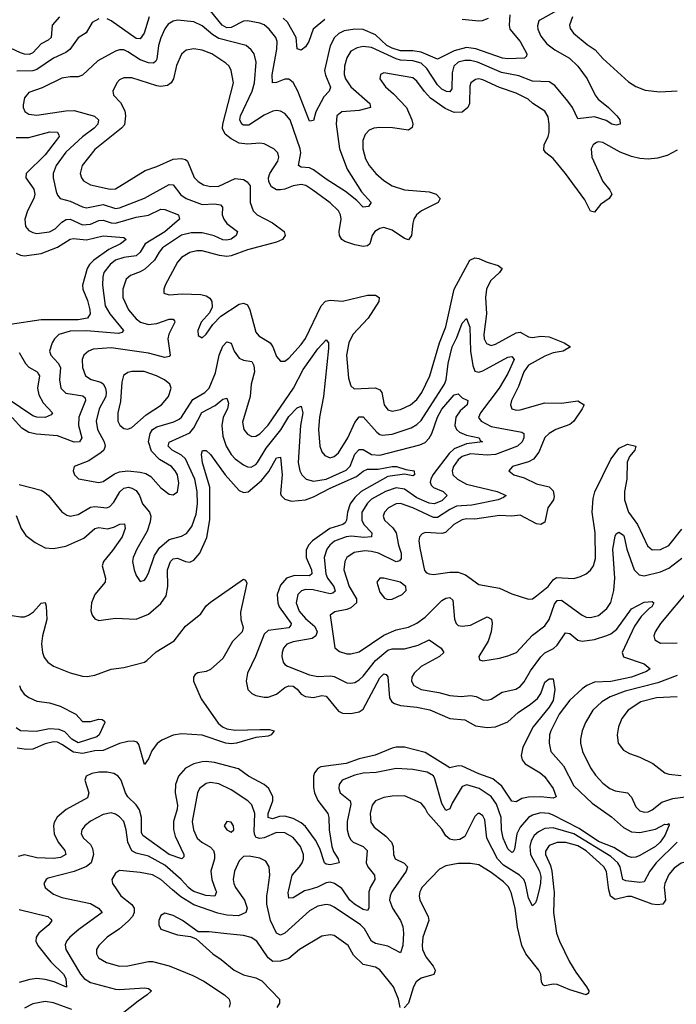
# Model space of a CAD drawing. Header units: inches. Extents: x 1843162 to 1959474, y 907081 to 1016326.
# Tile 556 of 656: x 1941106 to 1944286, y 949445 to 954216. Entities that reach past the tile are written whole.
import ezdxf

# ---------------------------------------------------------------- set-up
doc = ezdxf.new("R2010")
doc.units = ezdxf.units.IN
doc.header["$MEASUREMENT"] = 0
doc.layers.add('B9944', color=7, linetype='Continuous')
doc.layers.add('B9945', color=7, linetype='Continuous')

msp = doc.modelspace()

# ---------------------------------------------------------------- linework, layer by layer
at = {"layer": 'B9944', "color": 5}
for points, elevation in [([(1941242.6, 950000), (1941270, 949977.6), (1941310, 949963), (1941450, 949932.7), (1941488.1, 949910), (1941506, 949890), (1941392.7, 949807.3), (1941349.3, 949770), (1941333.4, 949750), (1941327.3, 949732.7), (1941329.5, 949710), (1941401.5, 949590), (1941419.4, 949570), (1941450, 949550.1), (1941570, 949518.4), (1941590, 949516), (1941710, 949524.6), (1941730, 949521.6), (1941744.9, 949510), (1941724.4, 949490), (1941679.6, 949460.4), (1941601.9, 949398.1)], 540), ([(1941576.2, 950000), (1941596.9, 949970), (1941650, 949927.8), (1941660.1, 949910), (1941661.2, 949890), (1941652.4, 949870), (1941631.8, 949848.2), (1941589.4, 949810.6), (1941530.2, 949770), (1941489.1, 949730), (1941479.1, 949710), (1941478, 949690), (1941487.9, 949670), (1941527.2, 949647.2), (1941590, 949629.5), (1941630, 949630.8), (1941730, 949652.7), (1941750, 949652.7), (1941830.9, 949630.9), (1941944.6, 949584.6), (1941997.5, 949557.5), (1942097.6, 949490), (1942120.3, 949470), (1942126, 949450), (1942121.1, 949430)], 560), ([(1942158.9, 950000), (1942194.8, 949950), (1942208.7, 949910), (1942202, 949890), (1942166.7, 949873.3), (1942110, 949876.8), (1942066.5, 949886.5), (1941950, 949926.3), (1941886.1, 949966.1), (1941846.9, 950000)], 560), ([(1942055.2, 950000), (1942058.8, 949990), (1942051.9, 949968.1), (1942007.6, 949972.4), (1941950, 949990.6), (1941937.5, 950000)], 540), ([(1942915.7, 950000), (1942908.8, 949990), (1942899.8, 949970), (1942897.2, 949950), (1942912, 949910), (1942950.2, 949850), (1942962.4, 949822.4), (1942965.4, 949790), (1942962.1, 949730), (1942950, 949694.7), (1942890, 949726.4), (1942830, 949738.7), (1942810, 949749.9), (1942775.9, 949810), (1942756.7, 949830), (1942630, 949915.2), (1942610, 949925), (1942590, 949928.5), (1942550, 949920.5), (1942510, 949898.1), (1942390, 949789.1), (1942370, 949779.4), (1942350, 949788.9), (1942320.6, 949850), (1942303.2, 949930), (1942303.9, 949970), (1942308, 950000)], 560), ([(1942507.1, 950000), (1942486, 949994), (1942430, 949960.2), (1942410, 949958.7), (1942407.2, 949987.2), (1942410.2, 950000)], 540), ([(1942800, 950000), (1942796.9, 949990), (1942797.4, 949910), (1942790, 949899.8), (1942770, 949904.1), (1942727.2, 949930), (1942705.8, 949950), (1942671, 950000)], 540), ([(1943049, 950000), (1943044, 949990), (1943040.9, 949970), (1943044.8, 949950), (1943084.2, 949870), (1943087.8, 949850), (1943059.3, 949770), (1943055.3, 949730), (1943057.8, 949710), (1943074, 949674), (1943109.3, 949630), (1943118.6, 949610), (1943117.6, 949602.4), (1943111.6, 949588.4), (1943050, 949571.9), (1943026, 949554), (1943013.6, 949530), (1942990, 949449.6), (1942968.2, 949428.2)], 580), ([(1943693, 950000), (1943694.1, 949990), (1943692, 949890), (1943705.8, 949790), (1943720.6, 949750), (1943769.6, 949650), (1943799.8, 949599.8), (1943851.9, 949530), (1943863.1, 949510), (1943861.4, 949498.6), (1943849.3, 949490), (1943770, 949514.2), (1943710, 949540.2), (1943690, 949542.7), (1943650, 949534), (1943639.7, 949539.7), (1943633.4, 949553.4), (1943630.7, 949590.7), (1943620.2, 949610), (1943556.9, 949690), (1943537.5, 949730), (1943517.9, 949817.9), (1943505.8, 949910), (1943486.7, 949986.7), (1943480.2, 950000)], 580), ([(1943621.6, 950000), (1943610, 949949.3), (1943604.1, 949935.9), (1943590, 949922), (1943570, 949958.9), (1943562.3, 950000)], 560), ([(1944229, 950000), (1944233.9, 949950), (1944220.3, 949930), (1944193.3, 949926.7), (1944170, 949930.3), (1944070, 949967), (1944050, 949966.9), (1943990, 949951.9), (1943967.9, 949967.9), (1943960.1, 950000)], 580), ([(1941104.1, 949904.1), (1941242, 949870), (1941257.5, 949857.5), (1941262.6, 949850), (1941246.7, 949830), (1941199.3, 949790), (1941186.8, 949770), (1941185.2, 949750), (1941193.7, 949730), (1941256.6, 949650), (1941319.2, 949590), (1941330.1, 949569.9), (1941332.6, 949527.4), (1941273.5, 949553.5), (1941230, 949564.5), (1941190, 949568.9), (1941154.7, 949565.3), (1941103.9, 949550)], 520), ([(1942949.8, 949429.8), (1942940.2, 949470), (1942916.1, 949530), (1942850, 949612.4), (1942830, 949624.7), (1942770, 949637.8), (1942723.4, 949683.4), (1942697.6, 949730), (1942630, 949778.5), (1942610, 949782), (1942570, 949774.2), (1942462, 949710), (1942410, 949667), (1942370, 949653.6), (1942332, 949652), (1942310, 949669.8), (1942254.6, 949750), (1942228, 949768), (1942190, 949777.6), (1942110, 949786.7), (1942024.2, 949795.8), (1941970, 949796.2), (1941895.1, 949850), (1941850, 949874.5), (1941810, 949885.6), (1941790, 949875.1), (1941780.3, 949850), (1941779.5, 949830), (1941790, 949808.7), (1941870, 949781.1), (1941933.2, 949773.2), (1941961.7, 949761.7), (1942041.3, 949690), (1942082.4, 949662.4), (1942145.3, 949610), (1942190, 949587.5), (1942250, 949572.2), (1942278.3, 949558.4), (1942365.4, 949470), (1942365.2, 949450), (1942351.6, 949428.4)], 580), ([(1941359.2, 949419.2), (1941270, 949451.6), (1941230, 949457.8), (1941170, 949447.2), (1941130, 949426.1)], 540)]:
    msp.add_lwpolyline(points, dxfattribs=dict(at, elevation=elevation))
at = {"layer": 'B9945', "color": 5}
for points, elevation in [([(1943710, 954260.5), (1943626, 954214), (1943621, 954210), (1943614.6, 954185.4), (1943615.9, 954170), (1943630, 954136.1), (1943659.4, 954099.4), (1943698, 954070), (1943769.7, 954029.7), (1943810.2, 953990), (1943855, 953930), (1943893.8, 953850), (1943907.8, 953830), (1943957.6, 953790), (1943998, 953750), (1944012.7, 953730), (1944014, 953710), (1943995.1, 953704.9), (1943974, 953710), (1943946.9, 953726.9), (1943890, 953745.8), (1943810, 953736), (1943783.7, 953790), (1943761.8, 953821.8), (1943697.4, 953897.4), (1943670, 953914.1), (1943590, 953918.4), (1943524.1, 953944.1), (1943439.2, 953959.2), (1943323.1, 954010), (1943290, 954017.7), (1943261.9, 954018.1), (1943229.5, 954010.5), (1943208.7, 953991.3), (1943200.9, 953959.1), (1943198.5, 953881.5), (1943190, 953865.7), (1943172.9, 953867.1), (1943150, 953879.7), (1943130, 953899.6), (1943078.6, 953978.6), (1943050, 954005.1), (1943010, 954017.2), (1942950, 954020.4), (1942930, 954026), (1942810, 954081.6), (1942770, 954085.9), (1942740.1, 954079.9), (1942710, 954062.9), (1942690, 954031.1), (1942679, 953990), (1942677.5, 953950), (1942683.8, 953930), (1942710, 953890.9), (1942801.8, 953810), (1942805.7, 953790), (1942750, 953775.6), (1942665.7, 953770), (1942643, 953750), (1942638.3, 953710), (1942655.7, 953590), (1942691.8, 953491.8), (1942761.6, 953381.6), (1942808.4, 953330), (1942795.5, 953310), (1942770, 953307.4), (1942739.2, 953339.2), (1942683.7, 953383.7), (1942590, 953442.9), (1942530, 953489), (1942510, 953497.3), (1942470, 953502), (1942456.1, 953510), (1942467.8, 953570), (1942465.5, 953590), (1942416.4, 953730), (1942390, 953760.8), (1942370, 953772.8), (1942350, 953775.7), (1942332.3, 953772.3), (1942290, 953753.3), (1942215.6, 953704.4), (1942190, 953704.7), (1942182.3, 953710), (1942173.3, 953730), (1942176.2, 953750), (1942231.9, 953870), (1942243.3, 953910), (1942252, 954010), (1942241.3, 954050), (1942228, 954070), (1942203.1, 954090), (1942070, 954124.5), (1942041.8, 954141.8), (1941990, 954185.3), (1941950, 954204.7), (1941870, 954213.4), (1941850, 954209.1), (1941826, 954194), (1941808.9, 954171.1), (1941790, 954128.3), (1941778.2, 954090), (1941770, 954025.1), (1941765.8, 954014.2), (1941754.3, 954005.7), (1941730, 954007.6), (1941690, 954021.1), (1941630, 954059.6), (1941610, 954069.3), (1941590, 954069.9), (1941570, 954063.9), (1941484.1, 954015.9), (1941410, 953946.8), (1941390, 953939.3), (1941350, 953938.9), (1941310, 953932.2), (1941214.8, 953885.2), (1941150, 953863.1), (1941130, 953837.6), (1941123.1, 953803.1), (1941123.2, 953790), (1941131, 953771), (1941150, 953757.8), (1941190, 953752.9), (1941330, 953773.8), (1941370, 953775.4), (1941468.1, 953748.1), (1941488.5, 953730), (1941484.1, 953710), (1941467.1, 953690), (1941410, 953648.5), (1941330, 953574.6), (1941282.3, 953510), (1941267.8, 953470), (1941267.9, 953450), (1941283.1, 953383.1), (1941290, 953365.3), (1941303.1, 953350), (1941350, 953336.8), (1941410, 953309.2), (1941430, 953304.6), (1941510, 953320.2), (1941570, 953301.6), (1941590, 953303.4), (1941710, 953350.6), (1941830, 953417.2), (1941850, 953416.3), (1941887.4, 953367.4), (1941912.4, 953350), (1941990, 953320.5), (1942050, 953323.6), (1942078.6, 953318.6), (1942088.2, 953308.2), (1942087.4, 953270), (1942094.7, 953250), (1942110, 953228.8), (1942161.8, 953190), (1942155.2, 953170), (1942130, 953151.9), (1942110, 953146.9), (1942090, 953149.5), (1942047.9, 953167.9), (1941990, 953182.9), (1941936.3, 953183.7), (1941890, 953172.5), (1941798.7, 953110), (1941781.5, 953090), (1941759.6, 953050), (1941713, 953007), (1941690, 952993.6), (1941643.3, 952976.7), (1941622.3, 952957.7), (1941605.2, 952910), (1941606.3, 952870), (1941634, 952810), (1941670, 952766.7), (1941690.8, 952750.8), (1941730, 952739.2), (1941770, 952743.4), (1941830, 952764.1), (1941850, 952764.6), (1941856.8, 952756.8), (1941857.8, 952750), (1941828.7, 952691.3), (1941823.1, 952670), (1941834.5, 952590), (1941830, 952583.7), (1941810, 952579.4), (1941730, 952599.7), (1941550, 952626.3), (1941461.5, 952618.5), (1941439.5, 952610), (1941417.3, 952590), (1941409.4, 952570), (1941410.1, 952530), (1941425, 952490), (1941452.4, 952472.4), (1941498.8, 952458.8), (1941510.8, 952450.8), (1941521.9, 952430), (1941525.6, 952410), (1941523.2, 952390), (1941491.5, 952330), (1941476.9, 952270), (1941482.5, 952230), (1941514.9, 952170), (1941519.9, 952150), (1941513.3, 952130), (1941501.4, 952118.6), (1941441.2, 952078.8), (1941370.6, 952050), (1941364.9, 952030), (1941372.4, 952010), (1941391.5, 951991.5), (1941490, 951972.4), (1941510, 951977.6), (1941564.8, 952015.2), (1941590, 952025.3), (1941630, 952029.2), (1941690, 952023.3), (1941716.5, 952016.5), (1941742, 952002), (1941790, 951947.7), (1941830, 951917.4), (1941850, 951913.7), (1941870, 951928.2), (1941877.2, 951970), (1941869.9, 952010), (1941859.2, 952030), (1941841.1, 952050), (1941784, 952084), (1941745.2, 952125.2), (1941730.3, 952170), (1941737.5, 952210), (1941750.2, 952229.8), (1941770, 952242.2), (1941853.4, 952266.6), (1941879.2, 952280.8), (1941890, 952290.2), (1941944.6, 952375.4), (1942003.2, 952410), (1942024, 952430), (1942054.9, 952505.1), (1942072.5, 952590), (1942090, 952633.2), (1942110, 952654.7), (1942130, 952648.4), (1942144.8, 952610), (1942170, 952576.1), (1942190, 952566.6), (1942230, 952558.8), (1942239.6, 952539.6), (1942242.8, 952510), (1942227.8, 952450), (1942221.9, 952390), (1942186, 952266), (1942191.8, 952230), (1942210, 952206.7), (1942230, 952196.3), (1942250, 952197), (1942270, 952208.9), (1942310, 952250.8), (1942432.4, 952430), (1942479.9, 952520.1), (1942550, 952621.3), (1942590, 952665.3), (1942602.3, 952650), (1942602.3, 952622.3), (1942578.5, 952390), (1942559, 952290), (1942554, 952230), (1942559.8, 952150), (1942570, 952122.6), (1942584.6, 952104.6), (1942610, 952092.4), (1942630, 952099.7), (1942650, 952117.2), (1942694.8, 952190), (1942730, 952264.2), (1942750, 952291.8), (1942770, 952291.9), (1942836.6, 952216.6), (1942850, 952205.6), (1942862.5, 952202.5), (1942910, 952207.8), (1943002.2, 952237.8), (1943030, 952253.8), (1943050, 952273.4), (1943164.2, 952450), (1943171.8, 952470), (1943182.2, 952550), (1943200.8, 952630), (1943223.9, 952676.1), (1943250, 952745.7), (1943270, 952768.4), (1943286.5, 952726.5), (1943290.4, 952610), (1943300.4, 952540.4), (1943310, 952513.4), (1943330, 952508.6), (1943350, 952515), (1943470, 952581), (1943490, 952583.8), (1943501.7, 952570), (1943470, 952501), (1943428.9, 952430), (1943337.6, 952310), (1943328.9, 952288.9), (1943340.8, 952270), (1943390, 952245.3), (1943537.8, 952217.8), (1943547.6, 952210), (1943547.8, 952190), (1943539.1, 952170), (1943517.4, 952150), (1943411.2, 952108.8), (1943370, 952106.2), (1943290, 952112.4), (1943250, 952098.6), (1943230, 952082.5), (1943207.6, 952050), (1943200.6, 952030), (1943203.9, 952010), (1943226, 951990), (1943270, 951965.2), (1943419.5, 951930), (1943462.4, 951910), (1943450, 951899.7), (1943423, 951890), (1943296.4, 951863.6), (1943222.2, 951857.8), (1943190, 951843), (1943130, 951804.1), (1943110, 951803), (1943010, 951850.9), (1942950, 951872.2), (1942930, 951869.9), (1942893, 951850), (1942872.8, 951830), (1942866.4, 951810), (1942873.5, 951790), (1942914.1, 951754.1), (1942930.1, 951730), (1942940.6, 951670), (1942953.5, 951630), (1942954.6, 951605.4), (1942946.1, 951593.9), (1942930, 951589), (1942844.8, 951630), (1942810, 951639.4), (1942778.3, 951641.7), (1942725.7, 951634.3), (1942690.2, 951610), (1942680.8, 951590), (1942676.8, 951550), (1942702.7, 951470), (1942737.5, 951410), (1942736.8, 951390), (1942710, 951365.7), (1942690, 951357.7), (1942633.1, 951346.9), (1942609.3, 951330.7), (1942632.7, 951172.7), (1942654.4, 951154.4), (1942690, 951143.5), (1942710, 951142.3), (1942750, 951152.1), (1942870, 951233.4), (1942930, 951259.2), (1942990, 951272.1), (1943030, 951292.2), (1943070, 951321.3), (1943150, 951401.5), (1943170, 951413), (1943190, 951416.2), (1943203.7, 951403.7), (1943211.5, 951311.5), (1943219.6, 951290), (1943230, 951280.2), (1943250, 951276.6), (1943290, 951281.1), (1943370, 951322), (1943390.8, 951310.8), (1943394.3, 951290), (1943390.1, 951250), (1943375.7, 951204.3), (1943330.4, 951130), (1943333.7, 951113.7), (1943350, 951109.1), (1943430, 951122), (1943470, 951133.2), (1943512, 951150), (1943590, 951233.4), (1943650, 951278.2), (1943670, 951309.2), (1943695.7, 951384.3), (1943710, 951402), (1943730, 951403.1), (1943830, 951331), (1943850, 951321.3), (1943870, 951318.4), (1943910, 951327.9), (1943950, 951362.6), (1943970, 951391.7), (1943983.8, 951450), (1943987.9, 951510), (1943979.7, 951650), (1943990, 951713.4), (1943995.9, 951724.1), (1944008.1, 951731.9), (1944030, 951717.8), (1944034.2, 951710), (1944046.8, 951650), (1944082.3, 951550), (1944106.4, 951526.4), (1944130, 951521.4), (1944210, 951541), (1944250, 951558.8), (1944313.2, 951606.8)], 560), ([(1943480, 954240), (1943476.6, 954190), (1943480.5, 954170), (1943530, 954110.2), (1943562.3, 954050), (1943560.7, 954039.3), (1943551.3, 954030), (1943470, 954025.6), (1943444.7, 954030), (1943315.1, 954075.1), (1943270, 954080.6), (1943210, 954065.6), (1943130, 954023.8), (1943050, 954058.6), (1943010, 954064.4), (1942950, 954065.6), (1942910, 954077.4), (1942884.8, 954090), (1942830, 954141.7), (1942770, 954167.6), (1942730, 954170.6), (1942678.5, 954161.5), (1942651.3, 954148.7), (1942630.8, 954129.2), (1942610.1, 954089.9), (1942582.4, 953970), (1942587, 953947), (1942611.4, 953888.6), (1942605.6, 953870), (1942578.7, 953841.3), (1942540.6, 953770), (1942530, 953728), (1942510, 953724.2), (1942453, 953870), (1942430, 953911.6), (1942410, 953926.9), (1942390, 953927.3), (1942350, 953910.8), (1942329.9, 953909.9), (1942328.8, 953948.8), (1942352.3, 954072.3), (1942353.8, 954110), (1942346.6, 954130), (1942314.3, 954170), (1942290, 954190.4), (1942270, 954198.3), (1942209.9, 954209.9), (1942190, 954209.3), (1942130, 954177.4), (1942110, 954176.3), (1942086.7, 954190), (1942030, 954258.4)], 540), ([(1941299.5, 954230), (1941263.2, 954190), (1941258.7, 954130), (1941243.9, 954116.1), (1941210, 954098.4), (1941170, 954054.9), (1941152.3, 954047.7), (1941130, 954048.7), (1941110, 954055.6), (1940990, 954110.4)], 520), ([(1941490, 954219.9), (1941457.4, 954202.6), (1941427.7, 954152.3), (1941390, 954127.9), (1941349, 954071), (1941330, 954056.6), (1941269.8, 954030.2), (1941190, 953974.2), (1941170, 953968), (1941093.2, 953966.9)], 540), ([(1941733.6, 954230), (1941709.7, 954150.3), (1941690, 954122.3), (1941670, 954125.3), (1941550, 954210.4), (1941530, 954219.9)], 540), ([(1942583.5, 954216.5), (1942527.2, 954170), (1942506, 954110), (1942490, 954085.1), (1942470, 954068.4), (1942450, 954075.1), (1942445, 954130), (1942403.9, 954203.9), (1942382.5, 954222.5)], 520), ([(1943250, 954218.1), (1943329.5, 954210.5), (1943347.4, 954212.6), (1943377.1, 954222.9)], 540), ([(1943783.6, 954230), (1943769.3, 954190), (1943773.1, 954173.1), (1943789.2, 954150), (1943855.2, 954095.2), (1943892.9, 954070), (1943930, 954028.4), (1944055, 953915), (1944090, 953892.7), (1944135, 953875), (1944206.7, 953866.7), (1944290, 953871.6)], 580), ([(1944290, 953583), (1944241.8, 953558.2), (1944194.6, 953545.4), (1944150, 953540.5), (1944110, 953543.7), (1944070, 953553.2), (1944014.6, 953574.6), (1943930, 953620.9), (1943910, 953624), (1943899.4, 953620.6), (1943883.5, 953610), (1943874.3, 953590), (1943877.7, 953550), (1943930, 953431.7), (1943964.9, 953390), (1943974.3, 953370), (1943961.3, 953350), (1943920, 953320), (1943890, 953282.9), (1943870, 953287.6), (1943842.7, 953342.7), (1943749.3, 953470), (1943690, 953543.2), (1943654.5, 953570), (1943644.7, 953584.7), (1943646.4, 953610), (1943665.7, 953650), (1943670.5, 953670), (1943671.2, 953710), (1943665.1, 953745.1), (1943650, 953772), (1943590.8, 953810), (1943568.9, 953830), (1943510, 953860.4), (1943430, 953887.6), (1943350, 953924.9), (1943330, 953929.2), (1943313.2, 953926.8), (1943291.1, 953910), (1943285.9, 953894.1), (1943284.8, 953810), (1943277.2, 953790), (1943250, 953768), (1943210, 953766.8), (1943166.2, 953786.2), (1943096.1, 953836.1), (1943067.3, 953867.3), (1943030, 953918.6), (1943010, 953934), (1942870, 953957.7), (1942853.4, 953950), (1942850.4, 953930), (1942877.4, 953890), (1942916.7, 953856.7), (1942979.4, 953790), (1943005.9, 953730), (1943010.1, 953710), (1943007.3, 953692.7), (1942990, 953681.1), (1942911.2, 953691.2), (1942850, 953692.9), (1942822, 953690), (1942799.4, 953680.6), (1942779.8, 953660.2), (1942768.8, 953630), (1942768.2, 953590), (1942781.7, 953541.7), (1942798.6, 953510), (1942831.1, 953470), (1942870, 953436.3), (1942910, 953411.5), (1942970, 953390.8), (1943090, 953382.1), (1943122.6, 953370), (1943142.3, 953350), (1943133.7, 953330), (1943052.1, 953290), (1943028.7, 953270), (1943015.3, 953250), (1943009.6, 953230.4), (1943003.9, 953170), (1942990.1, 953149.9), (1942970, 953155.8), (1942910, 953196.3), (1942870, 953208.2), (1942850, 953204.8), (1942825.8, 953190), (1942814, 953170), (1942801.6, 953130), (1942790, 953120.2), (1942770, 953116.9), (1942730, 953124.2), (1942680.7, 953140.7), (1942666.9, 953150), (1942654.9, 953170), (1942653.3, 953190), (1942662.7, 953250), (1942660.2, 953270), (1942650.5, 953290), (1942610, 953328.1), (1942526.2, 953390), (1942491.7, 953411.7), (1942470, 953416.9), (1942430, 953411.1), (1942390, 953394.2), (1942370, 953390.9), (1942350, 953391.6), (1942326.1, 953406.1), (1942312.6, 953430), (1942311.7, 953450), (1942317.9, 953470), (1942356.8, 953530), (1942361.6, 953550), (1942356.1, 953570), (1942336.9, 953590), (1942290, 953614.5), (1942270, 953617), (1942210, 953611.9), (1942170, 953618), (1942130, 953639), (1942101.4, 953661.4), (1942088.9, 953688.9), (1942089.9, 953710.1), (1942141.2, 953910), (1942129.9, 953969.9), (1942120.9, 953990), (1942105.2, 954005.2), (1942037.1, 954050), (1941990, 954068.6), (1941950, 954075.4), (1941912.3, 954067.7), (1941890, 954048.2), (1941865.4, 953994.6), (1941851.1, 953928.9), (1941840.1, 953910), (1941822.4, 953897.6), (1941790, 953891.9), (1941770, 953895.5), (1941650, 953933.4), (1941610, 953934.8), (1941590, 953924.4), (1941577.3, 953910), (1941556.9, 953870), (1941561.1, 953850), (1941594.7, 953814.7), (1941614.8, 953774.8), (1941619.3, 953750), (1941613.3, 953706.7), (1941600.2, 953690), (1941470, 953586.5), (1941408.6, 953510), (1941399.7, 953470), (1941405.2, 953450), (1941415.7, 953435.7), (1941450, 953415.2), (1941544.6, 953395.4), (1941570, 953396.3), (1941714.8, 953485.2), (1941770, 953503.7), (1941850, 953540.1), (1941890, 953543.3), (1941910, 953537.6), (1941919.4, 953530), (1941951.9, 953451.9), (1941971, 953431), (1941996.4, 953416.4), (1942030, 953407.9), (1942070, 953408.6), (1942150, 953445.7), (1942190, 953441), (1942208.3, 953430), (1942222.1, 953410), (1942222.9, 953330), (1942237.6, 953290), (1942256.5, 953270), (1942330, 953231.5), (1942386.7, 953190), (1942391.8, 953170), (1942379.1, 953150), (1942350, 953137), (1942210, 953100.8), (1942130, 953071.1), (1942110, 953068.5), (1942073.4, 953073.4), (1941990, 953096.6), (1941964.2, 953095.8), (1941930, 953087.1), (1941890, 953064), (1941870, 953041), (1941810.3, 952930), (1941804.2, 952910), (1941804.9, 952890), (1941830, 952882.7), (1941893.3, 952886.7), (1941983.4, 952883.4), (1942010, 952877.1), (1942026.9, 952866.9), (1942037.2, 952850), (1942037.8, 952822.2), (1942024.8, 952795.2), (1941986, 952750), (1941968.9, 952710), (1941970, 952686), (1941990, 952674.8), (1942010, 952692.7), (1942041.5, 952738.5), (1942081.2, 952778.8), (1942170, 952836.8), (1942190, 952842.5), (1942210, 952833.4), (1942220.7, 952810), (1942250, 952701.7), (1942264.4, 952684.4), (1942318.7, 952650), (1942332.9, 952630), (1942350, 952583.8), (1942370, 952561.1), (1942390, 952561.5), (1942410, 952575.8), (1942470, 952642.2), (1942490, 952671.3), (1942566.8, 952830), (1942588, 952852), (1942610, 952857.2), (1942670, 952852.6), (1942790, 952880.8), (1942830, 952880.9), (1942846.7, 952870), (1942846, 952850), (1942793.4, 952770), (1942719, 952690), (1942700.4, 952650), (1942688.6, 952590), (1942698.3, 952478.3), (1942710, 952441.6), (1942727, 952427), (1942830, 952432.7), (1942850, 952423), (1942859.8, 952410), (1942872, 952350), (1942890, 952326), (1942910, 952318.9), (1942950, 952327.6), (1942998.8, 952350), (1943030, 952375.5), (1943054.1, 952410), (1943092.2, 952490), (1943138.8, 952650), (1943170, 952728), (1943210.9, 952910), (1943285.8, 953050), (1943310, 953062), (1943330, 953058), (1943370, 953040.1), (1943424.1, 953024.1), (1943443.1, 953010), (1943430.2, 952990), (1943385.8, 952950), (1943367.6, 952910), (1943362.8, 952870), (1943366.8, 952790), (1943353.7, 952690), (1943356, 952670), (1943366.9, 952646.9), (1943390, 952637.6), (1943410, 952643.5), (1943510, 952698), (1943530, 952701.1), (1943570, 952679.8), (1943590, 952676.2), (1943630, 952682.9), (1943670, 952679.2), (1943743.8, 952650), (1943774, 952630), (1943738.8, 952610), (1943690, 952600.9), (1943650, 952586.1), (1943570, 952542.1), (1943547.5, 952510), (1943522.2, 952437.8), (1943487.5, 952370), (1943483.8, 952350), (1943490, 952330.5), (1943510, 952324.2), (1943530, 952325.9), (1943650, 952359.6), (1943730, 952358.2), (1943809.3, 952369.3), (1943839.7, 952350), (1943831, 952330), (1943790.1, 952270), (1943779.4, 952260.6), (1943770, 952253.6), (1943703.2, 952230), (1943670, 952210.5), (1943650, 952190.6), (1943620.3, 952119.7), (1943594.4, 952085.6), (1943570, 952073.6), (1943492.7, 952050), (1943474.9, 952030), (1943498.8, 952010), (1943550, 951996.5), (1943610, 951966.1), (1943670, 951951.9), (1943690, 951932.6), (1943695.1, 951904.9), (1943691.1, 951890), (1943663.9, 951850), (1943650, 951781.7), (1943630.1, 951769.9), (1943610, 951773.2), (1943530, 951814.8), (1943489.4, 951810.6), (1943430, 951812.8), (1943310, 951795.2), (1943270, 951796.6), (1943250, 951792.6), (1943209.4, 951770), (1943168.8, 951731.2), (1943150, 951725.7), (1943070, 951730.5), (1943055.1, 951724.9), (1943042.6, 951710), (1943040.2, 951690), (1943045, 951655), (1943067.5, 951547.5), (1943076.2, 951536.2), (1943090, 951530.3), (1943110, 951527.6), (1943190, 951538.8), (1943230, 951538.7), (1943265.4, 951525.5), (1943330, 951478.6), (1943430, 951460.9), (1943490, 951433.7), (1943570, 951407.1), (1943590, 951409.2), (1943610, 951423.9), (1943665.7, 951470), (1943690, 951501.2), (1943706.7, 951513.3), (1943790, 951507.6), (1943823.1, 951516.9), (1943849.1, 951530.9), (1943870, 951548.8), (1943885.3, 951570), (1943894.7, 951605.3), (1943892.7, 951730), (1943879.1, 951830), (1943884.3, 951895.7), (1943891.9, 951928.1), (1943970, 952086.9), (1944010, 952140.2), (1944050, 952158.9), (1944090.3, 952150), (1944085.3, 952130), (1944060.4, 952099.6), (1944048.9, 952071.1), (1944046.9, 951990), (1944034.8, 951930), (1944036.1, 951890), (1944055.5, 951830), (1944098.1, 951770), (1944146.3, 951666.3), (1944170, 951646.4), (1944210, 951648.7), (1944250, 951668.7), (1944312.8, 951747.2)], 580), ([(1941090, 953644.8), (1941150, 953644.2), (1941253, 953673), (1941290.1, 953670.1), (1941296.2, 953656.2), (1941296.8, 953650), (1941283.3, 953630), (1941230, 953561.2), (1941137.1, 953470), (1941135.6, 953450), (1941174.6, 953394.6), (1941179.6, 953370), (1941174.7, 953350), (1941144.1, 953290), (1941131.7, 953250), (1941134.2, 953214.2), (1941150, 953194), (1941170, 953184), (1941190, 953180.5), (1941250, 953188.1), (1941278.3, 953201.7), (1941310, 953234), (1941331.7, 953248.3), (1941350, 953249.6), (1941410, 953221.5), (1941450, 953224.4), (1941490, 953242.6), (1941510, 953245.1), (1941550, 953231.5), (1941570, 953229.7), (1941670, 953259.2), (1941730.5, 953269.4), (1941790, 953298), (1941810, 953295.3), (1941876, 953270), (1941880.2, 953250), (1941810, 953188.6), (1941713.3, 953130), (1941690, 953089.2), (1941670, 953071.9), (1941610, 953064.2), (1941570, 953049.9), (1941544.1, 953030), (1941514.4, 952990), (1941508.6, 952970), (1941506.7, 952930), (1941519.9, 952830), (1941543.1, 952790), (1941609.1, 952710), (1941600.3, 952699.7), (1941584.1, 952695.9), (1941430, 952708.5), (1941350, 952706.7), (1941295.5, 952690), (1941275.4, 952670), (1941263.2, 952650), (1941251, 952610), (1941256.6, 952590), (1941292, 952552), (1941303.6, 952530), (1941299, 952470), (1941305.3, 952430), (1941330, 952406.7), (1941412.7, 952392.7), (1941423.2, 952383.2), (1941425, 952370), (1941393.5, 952290), (1941391.8, 952250), (1941407.2, 952190), (1941396, 952170), (1941370, 952168.5), (1941290, 952198.9), (1941187.4, 952207.4), (1941150, 952214.8), (1941116.5, 952236.5), (1941070, 952287.7)], 540), ([(1941090, 953085.1), (1941110, 953074.8), (1941130, 953071.2), (1941210, 953082.9), (1941290, 953114), (1941350, 953152.9), (1941365.1, 953154.9), (1941430.7, 953149.3), (1941510, 953169), (1941610, 953160.8), (1941622.3, 953150), (1941594.9, 953130), (1941538.2, 953101.8), (1941465.8, 953050), (1941444.5, 953030), (1941433.7, 953010), (1941410.6, 952930), (1941412.1, 952910), (1941435.1, 952855.1), (1941445.5, 952810), (1941447.5, 952790), (1941434.1, 952770), (1941390, 952761.5), (1941210, 952761.2), (1941060.6, 952739.4)], 520), ([(1941103.3, 952603.3), (1941134.4, 952550), (1941151.3, 952531.3), (1941190.2, 952510), (1941198, 952498), (1941201.5, 952490), (1941193.1, 952430), (1941198.7, 952398.7), (1941219.7, 952359.7), (1941264.6, 952310), (1941258.3, 952301.7), (1941230, 952288.5), (1941190, 952289.5), (1941170, 952295.8), (1941050, 952376.8)], 520), ([(1941103.5, 951963.5), (1941210, 951936.6), (1941227.1, 951927.1), (1941245.6, 951910), (1941310, 951830.3), (1941334.2, 951814.2), (1941350.2, 951810.2), (1941390, 951818), (1941450, 951854.2), (1941470, 951857.6), (1941528.8, 951851.2), (1941542.7, 951857.3), (1941562.9, 951877.1), (1941591.7, 951928.3), (1941610, 951946.3), (1941632.7, 951950), (1941650, 951946.5), (1941670, 951934.4), (1941685.8, 951910), (1941700.4, 951870), (1941734.8, 951830), (1941741.2, 951810), (1941738.2, 951781.8), (1941723, 951737), (1941673, 951650), (1941655.9, 951610), (1941653.4, 951590), (1941661.3, 951550), (1941670, 951522.8), (1941690, 951493.4), (1941710, 951499.3), (1941717.4, 951510), (1941730, 951533.4), (1941760, 951620), (1941782.9, 951657.1), (1941830, 951697.5), (1941890, 951712.7), (1941914.7, 951725.3), (1941939.4, 951760.6), (1941960.5, 951819.5), (1941967.3, 951870), (1941966.5, 951930), (1941954.5, 951990), (1941910, 952087.7), (1941890, 952106.3), (1941844.8, 952130), (1941830, 952144.8), (1941825.7, 952150), (1941830.6, 952169.4), (1941930, 952214), (1941950, 952237.5), (1941988.1, 952311.9), (1942053.1, 952346.9), (1942090, 952376.6), (1942110, 952381.5), (1942118.3, 952358.3), (1942112.3, 952330), (1942091.9, 952290), (1942084.8, 952250), (1942090, 952198.4), (1942106.6, 952150), (1942130, 952108.6), (1942150, 952087.4), (1942190, 952059.4), (1942210, 952049.4), (1942227.7, 952047.7), (1942250, 952059.8), (1942257.8, 952070), (1942300.7, 952139.3), (1942371, 952229), (1942410, 952292.3), (1942450, 952334.4), (1942470, 952343.7), (1942477.4, 952310), (1942466.4, 952250), (1942454.3, 952070), (1942463.7, 952030), (1942473.5, 952010), (1942494, 951990), (1942530, 951979.9), (1942590, 951989.8), (1942686.8, 952033.2), (1942707, 952053), (1942729.3, 952110.7), (1942750, 952133.4), (1942770, 952133.9), (1942810, 952108.6), (1942850, 952105), (1943044.8, 952155.2), (1943070, 952167.5), (1943090, 952188.1), (1943102.8, 952210), (1943129, 952290), (1943150, 952328.4), (1943210, 952397.8), (1943230, 952402.4), (1943250, 952384.2), (1943276.5, 952370), (1943273.2, 952350), (1943240, 952320), (1943219.1, 952290), (1943213.8, 952250), (1943221.4, 952230), (1943236.8, 952216.8), (1943270, 952202.8), (1943331.6, 952190), (1943337.2, 952177.2), (1943347.3, 952170), (1943270, 952161), (1943210, 952136.5), (1943186.6, 952113.4), (1943108, 952010), (1943097, 951990), (1943094.2, 951974.2), (1943099.9, 951959.9), (1943110, 951948.2), (1943157.8, 951930), (1943177.1, 951910), (1943150, 951884.4), (1943114, 951870), (1943090, 951872.3), (1943030, 951898.3), (1942970, 951941.5), (1942930, 951947.4), (1942878.1, 951930), (1942810, 951892.4), (1942790, 951873.8), (1942764.1, 951830), (1942763, 951790), (1942772.4, 951770), (1942811.5, 951730), (1942810.3, 951710), (1942772.6, 951707.4), (1942713.9, 951713.9), (1942687.8, 951710), (1942631.6, 951688.4), (1942609, 951670), (1942593.9, 951650), (1942580.3, 951610), (1942589.2, 951530.8), (1942597.7, 951510), (1942628.1, 951470), (1942633.4, 951446.6), (1942623.7, 951436.3), (1942610, 951433.6), (1942527, 951453), (1942490, 951455.4), (1942471.4, 951448.6), (1942453.7, 951430), (1942445.7, 951390), (1942460.1, 951350), (1942490, 951313.9), (1942535.2, 951275.2), (1942546.4, 951250), (1942540.9, 951230), (1942522.6, 951217.4), (1942430, 951201.9), (1942399.7, 951190), (1942383.8, 951170), (1942377.4, 951150), (1942375.6, 951130), (1942382.6, 951102.6), (1942390.9, 951090.9), (1942403.6, 951083.6), (1942510, 951041.6), (1942550, 951033), (1942610, 951036.6), (1942630, 951033.5), (1942690, 951002.5), (1942710, 951000.2), (1942730, 951004.8), (1942750, 951016.6), (1942770, 951035), (1942829.7, 951110.3), (1942890, 951161.3), (1942910, 951167.2), (1942970, 951167), (1943035.8, 951184.2), (1943090, 951210.1), (1943147.6, 951170), (1943160.9, 951150), (1943140.2, 951130), (1943050, 951081.2), (1943016.1, 951050), (1943006.3, 951030), (1943004.5, 951010), (1943015.3, 950990), (1943050.4, 950970), (1943135.6, 950955.6), (1943190, 950940.7), (1943243.8, 950936.2), (1943290, 950941.4), (1943316.3, 950936.3), (1943350, 950920.2), (1943370, 950918.6), (1943390, 950923.9), (1943443.6, 950956.4), (1943508.8, 950971.2), (1943530, 950984), (1943550, 951007.6), (1943579.7, 951060.3), (1943630, 951128.8), (1943650, 951147.3), (1943690.9, 951169.1), (1943710, 951184.6), (1943750, 951245.5), (1943770, 951242), (1943808.7, 951208.7), (1943830, 951204.5), (1943890, 951211.6), (1943950, 951232.2), (1943970, 951240.1), (1943998.2, 951261.8), (1944070, 951361.3), (1944130, 951393.4), (1944170, 951396.3), (1944177.3, 951390), (1944167.7, 951370), (1944156.4, 951363.6), (1944116.9, 951323.1), (1944083.2, 951276.8), (1944023.7, 951150), (1944030, 951127.7), (1944130, 951094.6), (1944160.3, 951070), (1944142.7, 951057.3), (1944068.8, 951030), (1943970, 951008.8), (1943890, 951005.1), (1943853.6, 950990), (1943830, 950973.3), (1943770, 950918.3), (1943719.6, 950850), (1943679, 950770), (1943672.5, 950750), (1943670.1, 950710), (1943679.3, 950670), (1943740.2, 950600.2), (1943790, 950503.5), (1943879.5, 950419.4), (1943972.3, 950352.3), (1944030, 950301.5), (1944070, 950280.7), (1944110, 950276.9), (1944185.9, 950294.1), (1944230, 950317.1), (1944244.1, 950315.9), (1944250, 950321), (1944252, 950312), (1944230, 950262.9), (1944207.5, 950230), (1944185.5, 950210), (1944110, 950165.2), (1944090, 950157.2), (1944070, 950155.5), (1944050, 950162.5), (1943983.9, 950203.9), (1943910, 950234.3), (1943816.1, 950296.1), (1943690, 950361.8), (1943670, 950369.6), (1943627.9, 950372.1), (1943590, 950361.5), (1943570, 950349.4), (1943530, 950302.5), (1943513.8, 950270), (1943503, 950197), (1943496.6, 950183.4), (1943490, 950179.8), (1943470, 950198), (1943447.4, 950250), (1943439.9, 950290), (1943437.7, 950350), (1943415.1, 950415.1), (1943390, 950450.9), (1943332.1, 950490), (1943271.2, 950508.8), (1943250, 950500.6), (1943200.4, 950419.6), (1943190, 950391.8), (1943170, 950383.1), (1943150, 950417.6), (1943117.1, 950537.1), (1943110, 950551.2), (1943080.5, 950570), (1943010, 950582.4), (1942930, 950587.5), (1942832.6, 950567.4), (1942770, 950564), (1942730, 950555.6), (1942668.4, 950530), (1942654.3, 950510), (1942652.5, 950490), (1942658.5, 950470), (1942706.2, 950430), (1942710, 950414.9), (1942692.1, 950330), (1942692.5, 950290), (1942699.8, 950259.8), (1942710, 950241), (1942722, 950230), (1942770.2, 950210), (1942789.4, 950190), (1942784.3, 950130), (1942792.3, 950110), (1942825.1, 950070), (1942826.8, 950050), (1942803.1, 950010), (1942800, 950000)], 540), ([(1941090, 951812.9), (1941114.2, 951750), (1941136.8, 951716.8), (1941181.7, 951681.7), (1941230, 951656.3), (1941270, 951653.1), (1941330, 951664.7), (1941416.9, 951703.1), (1941470, 951750.1), (1941490, 951754.4), (1941531.6, 951748.4), (1941563, 951757), (1941591.3, 951771.3), (1941613.2, 951773.2), (1941617.6, 951750), (1941602.4, 951710), (1941556.5, 951643.5), (1941511.9, 951590), (1941505.3, 951570), (1941522.7, 951510), (1941519.5, 951490), (1941470.2, 951430), (1941453.7, 951390), (1941451.1, 951351.1), (1941456.9, 951330), (1941470, 951311.8), (1941490, 951305), (1941570, 951315.4), (1941670, 951311.3), (1941730, 951335.9), (1941790, 951386.4), (1941815.2, 951424.8), (1941823.7, 951470), (1941821.9, 951550), (1941837.5, 951590), (1941850, 951602.8), (1941870, 951606.8), (1941910, 951590.1), (1941930, 951587.9), (1941950, 951596.3), (1941978.1, 951630), (1942012.6, 951707.4), (1942027.1, 951792.9), (1942026.4, 951950), (1941991.4, 952068.6), (1941986.9, 952110), (1941991.7, 952128.3), (1942010, 952128.9), (1942030, 952109.2), (1942100.9, 952010), (1942170, 951935), (1942190, 951924.1), (1942212.7, 951927.3), (1942277, 951983), (1942313.1, 952026.9), (1942350, 952093), (1942370, 952095.5), (1942376.9, 952010), (1942370, 951919.1), (1942372.9, 951910), (1942390, 951892.1), (1942422.8, 951882.8), (1942490, 951889.7), (1942530, 951903.2), (1942610, 951946.5), (1942737.2, 952002.8), (1942770, 952028.6), (1942790, 952037.1), (1942842.9, 952037.1), (1942910.7, 952050.7), (1942930.6, 952050), (1942975.8, 952035.8), (1943016.3, 952030), (1943018, 952010), (1943010, 952005.3), (1942970, 952013.3), (1942890, 952002.1), (1942760.3, 951930), (1942730, 951901.1), (1942707.2, 951870), (1942693.4, 951830), (1942689.6, 951790), (1942682, 951778), (1942670.6, 951769.4), (1942607.6, 951750), (1942524.8, 951690), (1942505.4, 951670), (1942494.2, 951645.8), (1942493.1, 951610), (1942519.3, 951550), (1942521.4, 951530), (1942510, 951521.5), (1942437.8, 951522.2), (1942398.7, 951510), (1942370, 951476.5), (1942354.1, 951430), (1942355.8, 951390), (1942363.6, 951370), (1942420.7, 951290), (1942418.7, 951281.3), (1942410.4, 951269.6), (1942310, 951256.6), (1942290, 951237.7), (1942248.5, 951130), (1942210.1, 951050), (1942203.5, 951010), (1942210.8, 950970.8), (1942230.7, 950950.7), (1942250, 950941.2), (1942290, 950932.5), (1942310, 950933.5), (1942350, 950947.9), (1942390, 950979.4), (1942410, 950987.5), (1942430, 950985.9), (1942450, 950971.2), (1942470, 950947.3), (1942490, 950936.9), (1942530, 950931.6), (1942570, 950940.9), (1942590, 950937.4), (1942650, 950865.1), (1942670, 950855.8), (1942710, 950853.3), (1942750, 950861.7), (1942770, 950874.8), (1942850, 951026.9), (1942870, 951045.5), (1942882, 951042), (1942890, 951030.8), (1942896.9, 950930), (1942908.3, 950910), (1942921.8, 950901.8), (1942950, 950892.1), (1943030, 950885.1), (1943091.9, 950871.9), (1943190, 950830.1), (1943262.5, 950822.5), (1943313.4, 950793.4), (1943370, 950785.8), (1943411, 950789), (1943470, 950813.4), (1943521, 950859), (1943581, 950899), (1943613.4, 950926.6), (1943629.9, 950950.1), (1943650, 951005.5), (1943670, 951021.6), (1943690, 951022), (1943698.2, 950970), (1943690, 950916.4), (1943670, 950884.3), (1943593.3, 950790), (1943543.8, 950690), (1943534.6, 950650), (1943539.5, 950630), (1943554.2, 950610), (1943626.4, 950566.4), (1943648.3, 950548.3), (1943690.1, 950490), (1943704.4, 950450), (1943690, 950443.5), (1943630, 950449.9), (1943570, 950448.2), (1943538.2, 950441.8), (1943510, 950425.1), (1943490, 950428.6), (1943441.7, 950501.7), (1943397.3, 950537.3), (1943330, 950560.8), (1943250, 950599.3), (1943230, 950599.9), (1943190, 950590.5), (1943070, 950665.6), (1942970, 950690.3), (1942930, 950690.3), (1942910, 950685.2), (1942828.1, 950651.9), (1942750, 950634.7), (1942688.2, 950611.8), (1942565.1, 950594.9), (1942550, 950588.1), (1942533.6, 950566.4), (1942529.1, 950550), (1942530, 950496), (1942534, 950470), (1942550, 950432), (1942599.1, 950370), (1942604, 950350), (1942605.7, 950290), (1942618.6, 950210), (1942625.6, 950185.6), (1942648.9, 950150), (1942653.4, 950130), (1942610, 950121.1), (1942590, 950124.1), (1942582.7, 950130), (1942559.9, 950199.9), (1942539.5, 950239.5), (1942490, 950306.4), (1942470, 950324.7), (1942430, 950345.3), (1942390, 950356.5), (1942365.3, 950354.7), (1942330, 950343.4), (1942310, 950349.1), (1942309.6, 950370), (1942332.3, 950430), (1942332.9, 950450), (1942312.8, 950490), (1942290.3, 950510.3), (1942215, 950550), (1942165.4, 950585.4), (1942050, 950617.1), (1942010, 950621.7), (1941990, 950619.3), (1941950, 950609.4), (1941910, 950588.4), (1941875.9, 950550), (1941860.9, 950510), (1941859.9, 950470), (1941870.1, 950410), (1941868.9, 950390), (1941851.9, 950330), (1941851.8, 950291.8), (1941859.5, 950259.5), (1941901.6, 950170), (1941901.4, 950158.6), (1941891, 950149), (1941829.9, 950170), (1941702.1, 950262.1), (1941696.9, 950276.9), (1941696.8, 950350), (1941686.8, 950386.8), (1941671.1, 950411.1), (1941630.4, 950450.5), (1941619.1, 950470), (1941598.5, 950530), (1941583.9, 950550), (1941562.9, 950562.9), (1941530, 950569.9), (1941490, 950569.9), (1941456.5, 950563.5), (1941428, 950550), (1941421.3, 950530), (1941440.9, 950470), (1941435.4, 950444.6), (1941331.8, 950388.2), (1941288.6, 950351.4), (1941273.6, 950326.4), (1941269.5, 950310), (1941273.4, 950270), (1941293.1, 950230), (1941324.2, 950190), (1941330.2, 950170), (1941303.4, 950156.6), (1941270, 950151.5), (1941190, 950154.6), (1941130, 950169.3), (1941099.4, 950160.6)], 520), ([(1941070, 951329.2), (1941110, 951322), (1941130, 951322.7), (1941149.7, 951330), (1941173.5, 951346.5), (1941210, 951387.9), (1941230, 951391.8), (1941234.7, 951374.7), (1941237, 951310), (1941216.4, 951230), (1941211.6, 951191.6), (1941216.2, 951150), (1941224.8, 951124.8), (1941241.9, 951101.9), (1941270, 951083), (1941350.6, 951050.6), (1941410, 951035), (1941433.7, 951033.7), (1941470, 951039.8), (1941550, 951068), (1941610, 951077.2), (1941710, 951102.5), (1941722.8, 951110), (1941766.6, 951153.4), (1941853.7, 951206.3), (1941910, 951277.3), (1941983, 951337), (1942010, 951374.9), (1942030, 951392.7), (1942190, 951504.4), (1942199.6, 951499.6), (1942206, 951486), (1942175.8, 951344.2), (1942177.6, 951310), (1942188.2, 951270), (1942183.6, 951250), (1942137.3, 951202.7), (1942090, 951120.1), (1942030, 951067.1), (1942010, 951057.2), (1941969.7, 951050.3), (1941956.9, 951043.1), (1941947.4, 951030), (1941948.7, 951010), (1941985.1, 950925.1), (1942067.5, 950807.5), (1942089.2, 950789.2), (1942110, 950779.7), (1942150, 950772.5), (1942270, 950776.9), (1942316.3, 950776.3), (1942338, 950770), (1942323.7, 950750), (1942310, 950743.9), (1942250, 950737.4), (1942156.9, 950710), (1942130, 950706.9), (1942104.5, 950710), (1941990, 950749.1), (1941890, 950754.5), (1941850, 950749.3), (1941795.3, 950724.7), (1941772, 950708), (1941746.4, 950673.6), (1941730, 950634.5), (1941710, 950606.6), (1941683.6, 950703.6), (1941675, 950715), (1941659.8, 950719.8), (1941630, 950718.6), (1941590, 950708.9), (1941510, 950674.2), (1941470, 950672.3), (1941410, 950660.4), (1941366.8, 950666.8), (1941310, 950704.2), (1941290, 950714.5), (1941270, 950717.2), (1941230, 950706.5), (1941170, 950681.5), (1941138.8, 950678.8), (1941094.2, 950685.8)], 480), ([(1944350, 951458.6), (1944209, 951290), (1944184.6, 951250), (1944178.2, 951230), (1944181.7, 951210), (1944210, 951195), (1944290, 951196.9)], 560), ([(1944290, 951037.7), (1944196.8, 951003.2), (1944038.2, 950961.8), (1943966.2, 950933.8), (1943926.4, 950910), (1943881.5, 950870), (1943846.5, 950810), (1943830.2, 950770), (1943821.6, 950730), (1943822, 950710), (1943832.7, 950670), (1943871, 950590), (1943895.8, 950555.8), (1943930, 950515.8), (1943963.7, 950490), (1943990, 950479.3), (1944050, 950469.1), (1944068.9, 950448.9), (1944090, 950401.3), (1944110, 950381.9), (1944130, 950375.3), (1944150, 950377), (1944170, 950386.4), (1944215.6, 950424.4), (1944270, 950442.7), (1944329.9, 950450.1)], 560), ([(1941105.6, 950990), (1941112, 950970), (1941127.5, 950947.5), (1941150, 950931.1), (1941190, 950913), (1941250, 950905.7), (1941302.8, 950890), (1941378.8, 950850), (1941410, 950814.8), (1941450, 950814.9), (1941490, 950826.8), (1941505.4, 950825.4), (1941516.9, 950816.9), (1941518, 950810), (1941491, 950750), (1941479.3, 950740.7), (1941390, 950712), (1941358.9, 950730), (1941324.2, 950764.2), (1941296.8, 950776.8), (1941250, 950778.9), (1941186.4, 950766.4), (1941110.9, 950769.1), (1941090, 950783.8)], 460), ([(1944290, 950934.1), (1944189.9, 950929.9), (1944114.9, 950910), (1944053.5, 950870), (1944022, 950830), (1944007, 950790), (1943999.7, 950750), (1944004.7, 950710), (1944030, 950676.9), (1944059.2, 950659.2), (1944110, 950642.8), (1944172, 950612), (1944230, 950565.8), (1944250, 950559.2), (1944310, 950553.6)], 580), ([(1942410.2, 950000), (1942426.3, 950070), (1942462, 950110), (1942475, 950130), (1942480.7, 950150), (1942480.5, 950170), (1942467.1, 950210), (1942430, 950253.6), (1942390, 950275.7), (1942350, 950276.4), (1942290, 950251.7), (1942270, 950248.1), (1942252.3, 950252.3), (1942244.6, 950264.6), (1942242.3, 950282.3), (1942245.8, 950370), (1942231.4, 950411.4), (1942211, 950431), (1942130, 950484.1), (1942070, 950513.6), (1942030, 950519.5), (1942010, 950515.2), (1941976.8, 950490), (1941967.1, 950470), (1941942, 950330), (1941947.3, 950290), (1941966.5, 950250), (1941988.4, 950230), (1942030, 950206.4), (1942044.3, 950190), (1942050, 950172.4), (1942049.6, 950150), (1942031.5, 950090), (1942037.2, 950050), (1942055.2, 950000)], 540), ([(1943562.3, 950000), (1943556.7, 950030), (1943547.2, 950050), (1943527.3, 950070), (1943450, 950118.9), (1943420.8, 950150), (1943369.3, 950250), (1943358.5, 950338.5), (1943350, 950357.4), (1943333.6, 950370), (1943325.5, 950370), (1943310, 950354.5), (1943262, 950258), (1943237.2, 950242.8), (1943210, 950239.4), (1943190, 950244.1), (1943170, 950261.3), (1943150, 950293.5), (1943082.7, 950370), (1943070, 950395.1), (1943050, 950419.8), (1942970, 950454.5), (1942910, 950453.8), (1942870, 950446.3), (1942829.5, 950430.5), (1942813.2, 950410), (1942803.3, 950370), (1942806.9, 950326.9), (1942822.6, 950302.6), (1942879.9, 950259.9), (1942907.4, 950230), (1942914.8, 950210), (1942917.1, 950170), (1942925.5, 950150), (1942967.8, 950127.8), (1942984.7, 950110), (1942978.1, 950090), (1942915.7, 950000)], 560), ([(1941937.5, 950000), (1941924.2, 950010), (1941889, 950050), (1941810, 950118.8), (1941730, 950162.2), (1941670, 950177.1), (1941650, 950188.9), (1941629.5, 950230), (1941622.6, 950290), (1941610, 950329.7), (1941590, 950353.5), (1941570, 950366.2), (1941550, 950372.7), (1941510, 950364.5), (1941450, 950331.8), (1941422, 950310), (1941407.7, 950290), (1941404.6, 950270), (1941415.2, 950250), (1941450, 950218.9), (1941459.2, 950199.2), (1941464.1, 950170), (1941453.1, 950130), (1941430, 950111.9), (1941370, 950087.5), (1941244.3, 950055.7), (1941234, 950050), (1941223.1, 950030), (1941230.3, 950010), (1941242.6, 950000)], 540), ([(1944290, 950230.5), (1944188.2, 950130), (1944158.7, 950090), (1944130, 950037.7), (1944110, 950034.1), (1944042.5, 950042.5), (1944027.1, 950050), (1944013.7, 950110), (1944002.7, 950130), (1943970, 950160.2), (1943790, 950271), (1943690, 950299.3), (1943650, 950296.3), (1943619.1, 950280.9), (1943597.9, 950262.1), (1943583, 950237), (1943576.9, 950210), (1943580.1, 950170), (1943623.7, 950090), (1943630, 950064.7), (1943628.8, 950031.2), (1943621.6, 950000)], 560), ([(1943960.1, 950000), (1943957.6, 950010), (1943947.5, 950087.5), (1943934.6, 950110), (1943915, 950130), (1943850, 950188), (1943810, 950211.8), (1943751.8, 950228.2), (1943710, 950229), (1943670, 950213.6), (1943652.7, 950187.3), (1943652.6, 950170), (1943676.9, 950116.9), (1943683.1, 950090), (1943693, 950000)], 580), ([(1942308, 950000), (1942317.4, 950070), (1942315.3, 950110), (1942298.2, 950138.1), (1942270, 950153.3), (1942217.8, 950162.2), (1942190, 950160.4), (1942170, 950139.6), (1942147.2, 950090), (1942140.1, 950050), (1942143.9, 950030), (1942151.7, 950010), (1942158.9, 950000)], 560), ([(1943480.2, 950000), (1943473.6, 950013.6), (1943450, 950038.7), (1943390, 950083.8), (1943330, 950120.2), (1943290, 950126.8), (1943230, 950127.3), (1943170, 950115.1), (1943140.2, 950099.8), (1943054, 950010), (1943049, 950000)], 580), ([(1944473.3, 950000), (1944410, 950109), (1944390, 950127.9), (1944370, 950136.4), (1944350, 950139), (1944310, 950128.1), (1944276.3, 950103.7), (1944250, 950073.2), (1944230.1, 950030), (1944228, 950010), (1944229, 950000)], 580), ([(1941846.9, 950000), (1941790, 950049.3), (1941750, 950071.3), (1941690, 950083.6), (1941608.1, 950091.9), (1941590, 950092.3), (1941570, 950080.5), (1941551.8, 950050), (1941555.6, 950030), (1941576.2, 950000)], 560), ([(1942671, 950000), (1942666.5, 950006.5), (1942630.8, 950030.8), (1942610, 950036.3), (1942590, 950032.8), (1942548.3, 950011.7), (1942507.1, 950000)], 540)]:
    msp.add_lwpolyline(points, dxfattribs=dict(at, elevation=elevation))
for points, elevation in [([(1941708.8, 952511.2), (1941648.8, 952511.2), (1941630, 952505.6), (1941608.8, 952491.2), (1941600.7, 952459.3), (1941594.1, 952365.9), (1941581.5, 952310), (1941581.2, 952270), (1941590.8, 952250.8), (1941610, 952235.5), (1941630, 952231.2), (1941650, 952239.2), (1941719.3, 952300.7), (1941793.6, 952350), (1941827.8, 952390), (1941839.7, 952430), (1941832.8, 952450), (1941808, 952470), (1941769.7, 952490)], 580), ([(1942870, 951509.7), (1942850, 951509.5), (1942835.8, 951490), (1942850, 951441.6), (1942872.7, 951412.7), (1942890, 951406.3), (1942910, 951408.1), (1942958.4, 951430), (1942977.6, 951450), (1942977, 951470), (1942949.2, 951490)], 580), ([(1942108.9, 950331.1), (1942097.1, 950310), (1942110, 950290.7), (1942130, 950279.3), (1942143.7, 950290), (1942141.6, 950310), (1942130, 950326.6)], 560)]:
    msp.add_lwpolyline(points, close=True, dxfattribs=dict(at, elevation=elevation))

doc.saveas('drawing.dxf')
